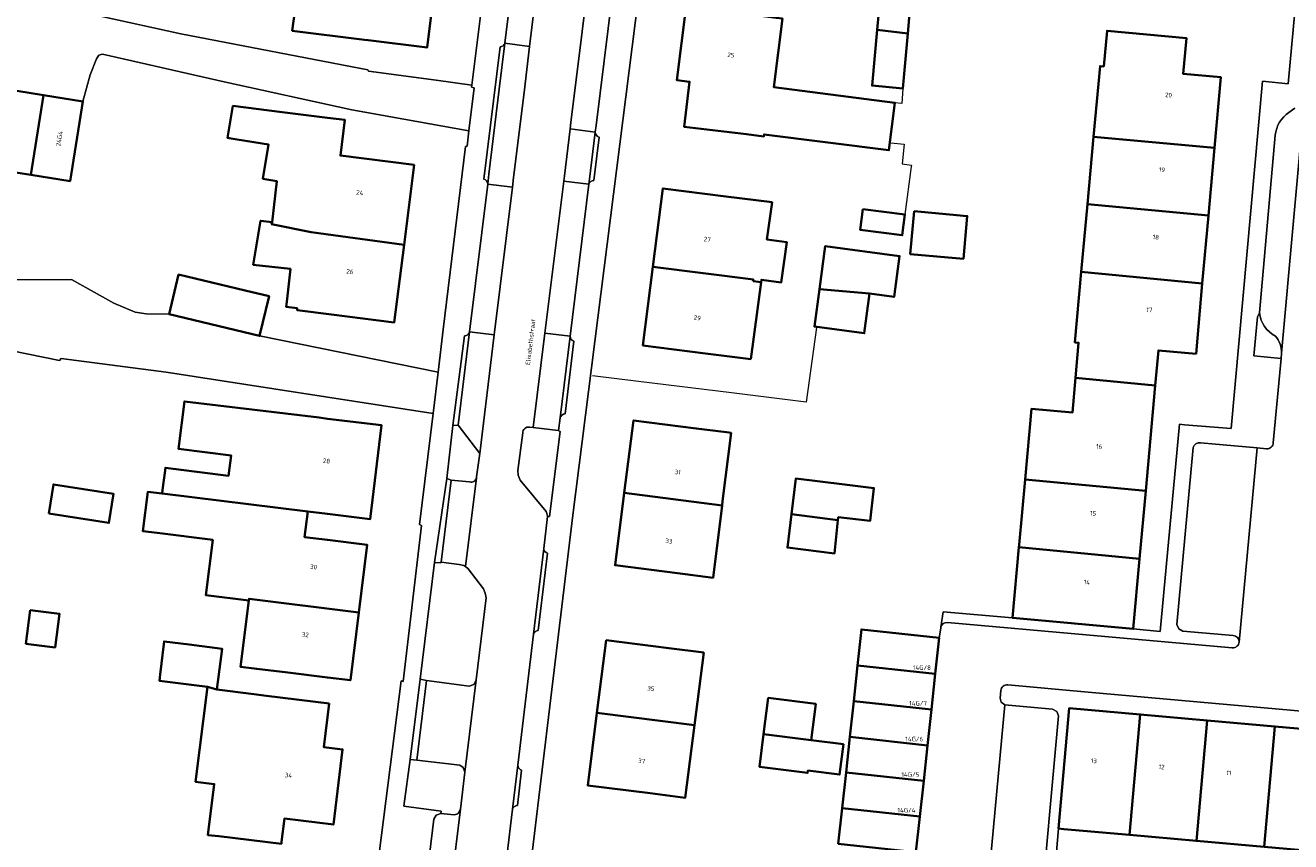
# Model space of a CAD drawing. Header units: metres. Extents: x 197700 to 204338, y 317132 to 325229.
# Tile 628 of 656: x 202976 to 203076, y 318519 to 318584. Entities that reach past the tile are written whole.
import ezdxf
from ezdxf.enums import TextEntityAlignment as Align

# ---------------------------------------------------------------- set-up
doc = ezdxf.new("R2010")
doc.units = ezdxf.units.M
for name, color, linetype, lineweight in [('B-WE-GR-BEPLANTING_CULTUUR_BODEMBEDEKKER-GV', 90, 'Continuous', 18), ('B-WE-IE-TERREINAFSCHEIDING_KUNSTMATIG_HEKWERK-G', 20, 'IE-TERREINAFSCHEIDING-KUNSTMATIG', 18), ('B-WE-OG-BEBOUWING-GV', 7, 'Continuous', 35), ('B-WE-OG-BEBOUWING-T18', 10, 'Continuous', 18), ('B-WE-OG-TERREIN_ERF-GV', 7, 'Continuous', 18), ('B-WE-OG-TOPOGRAFIE-T18', 10, 'Continuous', 18), ('B-WE-VH-ONVERHARD-GV', 252, 'Continuous', 18), ('B-WE-VH-VERHARDING_BETONSTRAATSTEEN-GV', 252, 'Continuous', 18), ('B-WE-VH-VERHARDING_GESLOTEN-GV', 252, 'Continuous', 18), ('B-WE-VH-VERHARDING_STRAATBAKSTEEN-GV', 252, 'Continuous', 18)]:
    doc.layers.add(name, color=color, linetype=linetype, lineweight=lineweight)
doc.styles.add('NLCS-ISO-M200-T18', font='NLCS-ISO.ttf', dxfattribs={"height": 0.36})
doc.linetypes.add('IE-TERREINAFSCHEIDING-KUNSTMATIG', pattern='A,4,[82,NLCS.SHX,S=0.75,R=90,X=0,Y=0],4,-2', length=10)

msp = doc.modelspace()

# ---------------------------------------------------------------- linework, layer by layer
at = {"layer": 'B-WE-GR-BEPLANTING_CULTUUR_BODEMBEDEKKER-GV'}
for points in [[(203073.963, 318560.882), (203073.797, 318560.583), (203073.511, 318557.466), (203075.674, 318557.276), (203075.71, 318557.678)], [(203011.822, 318547.796), (203011.831, 318547.871), (203012.095, 318549.735), (203010.371, 318551.972), (203009.951, 318551.952), (203009.464, 318547.734), (203009.83, 318547.613), (203011.283, 318547.471)], [(203015.508, 318551.359), (203015.104, 318548.376), (203015.145, 318547.994), (203015.298, 318547.619), (203017.363, 318545.115), (203017.417, 318544.965), (203017.467, 318544.752), (203017.463, 318544.718)], [(203017.463, 318544.718), (203017.629, 318544.734), (203018.469, 318551.483), (203018.318, 318551.564), (203016.33, 318551.787), (203016.026, 318551.82)]]:
    msp.add_lwpolyline(points, dxfattribs=at)
for points in [[(203075.225, 318559.046, -0.250497), (203073.963, 318560.882)], [(203075.71, 318557.678, 0.2037369), (203075.225, 318559.046)], [(203016.026, 318551.82, 0.4727033), (203015.508, 318551.359)], [(203011.283, 318547.471, 0.4326992), (203011.822, 318547.796)]]:
    msp.add_lwpolyline(points, format="xyb", dxfattribs=at)
for points in [[(203010.947, 318540.754), (203010.838, 318540.848), (203010.463, 318540.928), (203009.031, 318541.105), (203009.01, 318541.056), (203008.506, 318541.087), (203007.353, 318531.811), (203007.874, 318531.712), (203011.251, 318531.257), (203011.613, 318531.405), (203011.81, 318531.762), (203012.585, 318538.263), (203012.528, 318538.646), (203012.388, 318538.975), (203011.165, 318540.568)], [(203010.562, 318521.491), (203010.903, 318524.44), (203010.773, 318524.798), (203010.495, 318525.002), (203007.109, 318525.395), (203006.566, 318525.436), (203006.072, 318521.735), (203009.04, 318521.352), (203009, 318521.149), (203010.05, 318521.052), (203010.337, 318521.129)]]:
    msp.add_lwpolyline(points, close=True, dxfattribs=at)
at = {"layer": 'B-WE-IE-TERREINAFSCHEIDING_KUNSTMATIG_HEKWERK-G'}
for points in [[(203045.673, 318578.703), (203045.571, 318577.5), (203045.031, 318577.562)], [(203044.72, 318574.392), (203045.754, 318574.275), (203045.61, 318572.709), (203046.341, 318572.603), (203046.328, 318572.5)], [(203046.328, 318572.5), (203045.825, 318568.702)], [(203038.808, 318559.719), (203037.994, 318553.798), (203032.061, 318554.533)], [(203024.684, 318555.446), (203021.04, 318555.897)], [(203032.061, 318554.533), (203024.684, 318555.446)]]:
    msp.add_lwpolyline(points, dxfattribs=at)
at = {"layer": 'B-WE-OG-BEBOUWING-GV'}
for points in [[(202997.548, 318585.778), (202997.207, 318583.275), (203002.951, 318582.554), (203003.227, 318582.519), (203007.913, 318581.946), (203008.263, 318584.724), (203008.624, 318587.603), (203001.015, 318588.521), (203000.585, 318585.364)], [(203046.045, 318583.069), (203046.532, 318588.779), (203044.153, 318589.072), (203043.624, 318583.352)], [(203033.264, 318575.063), (203034.637, 318574.896), (203034.646, 318575.056), (203044.554, 318573.798), (203045.031, 318577.562), (203035.421, 318578.804), (203036.112, 318584.246), (203035.61, 318584.309), (203028.48, 318585.229), (203027.732, 318579.346), (203028.734, 318579.234), (203028.301, 318575.666)], [(203046.045, 318583.069), (203043.624, 318583.352), (203043.216, 318578.93), (203045.673, 318578.703)], [(203060.799, 318574.869), (203070.388, 318573.997), (203070.889, 318579.6), (203067.901, 318579.867), (203068.163, 318582.696), (203061.873, 318583.283), (203061.608, 318580.446), (203061.309, 318580.474)], [(202977.476, 318578.166), (202974.367, 318578.657), (202973.366, 318572.325), (202976.475, 318571.834)], [(202980.585, 318577.674), (202977.476, 318578.166), (202976.475, 318571.834), (202979.584, 318571.342)], [(202996.422, 318576.823), (202992.498, 318577.317), (202992.314, 318576.222), (202992.064, 318574.786), (202992.203, 318574.766), (202992.828, 318574.661), (202995.334, 318574.24), (202994.879, 318571.535), (202995.974, 318571.351), (202995.606, 318568.096), (202995.572, 318567.929), (202998.707, 318567.283), (203006.084, 318566.296), (203006.881, 318572.634), (203001.027, 318573.371), (203001.383, 318576.199), (203000, 318576.372)], [(203070.388, 318573.997), (203060.799, 318574.869), (203060.311, 318569.505), (203069.906, 318568.604)], [(203034.414, 318563.326), (203034.439, 318563.512), (203036.015, 318563.3), (203036.446, 318566.508), (203034.875, 318566.719), (203035.281, 318569.669), (203031.61, 318570.135), (203026.626, 318570.768), (203025.834, 318564.534), (203033.803, 318563.535), (203033.786, 318563.406)], [(203060.311, 318569.505), (203059.822, 318564.133), (203069.425, 318563.23), (203069.906, 318568.604)], [(203042.491, 318569.116), (203042.286, 318567.469), (203045.62, 318567.054), (203045.825, 318568.702)], [(203046.561, 318568.951), (203046.256, 318565.56), (203050.464, 318565.181), (203050.769, 318568.572)], [(202995.606, 318568.096), (202994.699, 318568.199), (202994.113, 318564.71), (202997.069, 318564.376), (202996.774, 318561.767), (202996.728, 318561.361), (202997.597, 318561.263), (202997.591, 318561.103), (203000.331, 318560.758), (203005.308, 318560.132), (203006.084, 318566.296), (202998.707, 318567.283), (202995.572, 318567.929)], [(203043.021, 318562.415), (203044.964, 318562.155), (203045.398, 318565.4), (203039.5, 318566.189), (203039.043, 318562.776)], [(203033.593, 318557.213), (203034.414, 318563.326), (203033.786, 318563.406), (203033.803, 318563.535), (203025.834, 318564.534), (203025.042, 318558.299), (203030.002, 318557.669)], [(202987.433, 318560.779), (202994.615, 318559.056), (202995.371, 318562.205), (202993.483, 318562.658), (202988.189, 318563.928)], [(203065.686, 318555.126), (203065.937, 318557.908), (203068.925, 318557.641), (203069.425, 318563.23), (203059.822, 318564.133), (203059.314, 318558.544), (203059.613, 318558.517), (203059.362, 318555.732)], [(203039.043, 318562.776), (203038.644, 318559.796), (203042.6, 318559.267), (203043.021, 318562.415)], [(203055.362, 318547.653), (203064.935, 318546.771), (203065.686, 318555.126), (203059.362, 318555.732), (203059.113, 318552.97), (203055.867, 318553.262)], [(202999.341, 318552.572), (202988.655, 318553.867), (202988.181, 318550.102), (202992.361, 318549.576), (202992.158, 318547.966), (202987.978, 318548.493), (202987.142, 318548.598), (202987.122, 318548.441), (202987.113, 318548.371), (202986.92, 318546.833), (202986.883, 318546.539), (202998.436, 318545.119), (203000, 318544.928), (203003.399, 318544.516), (203004.304, 318551.969), (203000, 318552.491)], [(203023.557, 318546.599), (203031.32, 318545.611), (203031.361, 318545.945), (203032.031, 318551.365), (203031.663, 318551.412), (203029.269, 318551.717), (203024.29, 318552.351)], [(202977.898, 318544.962), (202982.657, 318544.221), (202983.017, 318546.532), (202978.258, 318547.273)], [(203040.515, 318544.441), (203040.539, 318544.661), (203043.069, 318544.39), (203043.364, 318546.977), (203041.035, 318547.256), (203037.169, 318547.73), (203036.824, 318544.911)], [(203054.879, 318542.288), (203064.45, 318541.38), (203064.935, 318546.771), (203055.362, 318547.653), (203054.896, 318542.477)], [(202993.767, 318538.048), (202993.787, 318538.205), (203002.49, 318537.113), (203003.151, 318542.483), (203000, 318542.87), (202998.188, 318543.094), (202998.436, 318545.119), (202986.883, 318546.539), (202985.742, 318546.683), (202985.351, 318543.568), (202986.491, 318543.424), (202990.907, 318542.868), (202990.354, 318538.478)], [(203023.557, 318546.599), (203022.825, 318540.855), (203027.785, 318540.223), (203030.609, 318539.863), (203031.32, 318545.611)], [(203036.824, 318544.911), (203036.499, 318542.26), (203040.232, 318541.803), (203040.515, 318544.441)], [(203064.45, 318541.38), (203054.879, 318542.288), (203054.373, 318536.672), (203063.948, 318535.802)], [(202976.406, 318537.295), (202976.07, 318534.628), (202978.392, 318534.335), (202978.728, 318537.003)], [(202996.863, 318532.335), (203000, 318531.948), (203001.826, 318531.724), (203002.49, 318537.113), (202993.787, 318538.205), (202993.767, 318538.048), (202993.106, 318532.794), (202994.399, 318532.636)], [(203048.232, 318532.227), (203048.543, 318535.104), (203042.379, 318535.77), (203042.068, 318532.892)], [(202990.492, 318531.208), (202991.221, 318531.002), (202991.637, 318534.227), (202989.037, 318534.557), (202987.034, 318534.811), (202987.007, 318534.599), (202986.725, 318532.18), (202986.663, 318531.693)], [(203029.876, 318533.921), (203027.091, 318534.275), (203022.124, 318534.907), (203021.392, 318529.147), (203029.137, 318528.163)], [(203047.926, 318529.4), (203048.232, 318532.227), (203042.068, 318532.892), (203041.763, 318530.065)], [(202991.394, 318519.343), (202996.345, 318518.755), (202996.362, 318518.896), (202996.582, 318520.747), (203000.471, 318520.281), (203001.198, 318526.237), (202999.705, 318526.429), (203000.139, 318529.88), (202995.178, 318530.504), (202994.154, 318530.633), (202991.221, 318531.002), (202990.492, 318531.208), (202989.537, 318523.676), (202991.023, 318523.488), (202990.517, 318519.448)], [(203034.611, 318527.45), (203038.382, 318526.979), (203038.748, 318529.847), (203034.978, 318530.328)], [(203047.926, 318529.4), (203041.763, 318530.065), (203041.456, 318527.227), (203047.62, 318526.562)], [(203058.442, 318519.923), (203063.65, 318519.455), (203064.494, 318529.021), (203058.872, 318529.523), (203058.018, 318519.961)], [(203025.62, 318522.757), (203028.397, 318522.404), (203029.137, 318528.163), (203021.392, 318529.147), (203020.66, 318523.388)], [(203064.494, 318529.021), (203063.65, 318519.455), (203068.955, 318518.985), (203069.808, 318528.546)], [(203069.808, 318528.546), (203068.955, 318518.985), (203074.338, 318518.504), (203075.183, 318528.066)], [(203038.382, 318526.979), (203034.611, 318527.45), (203034.281, 318524.865), (203038.104, 318524.377), (203038.128, 318524.562), (203040.642, 318524.241), (203040.949, 318526.651)], [(203041.456, 318527.227), (203041.152, 318524.41), (203047.315, 318523.745), (203047.62, 318526.562)], [(203074.338, 318518.504), (203079.727, 318518.023), (203080.575, 318527.585), (203075.183, 318528.066)], [(203040.847, 318521.583), (203047.009, 318520.918), (203047.315, 318523.745), (203041.152, 318524.41)], [(203047.009, 318520.918), (203040.847, 318521.583), (203040.541, 318518.755), (203046.704, 318518.09)]]:
    msp.add_lwpolyline(points, close=True, dxfattribs=at)
at = {"layer": 'B-WE-OG-TERREIN_ERF-GV'}
for points in [[(202982.096, 318584.423), (202988.363, 318583.025), (203003.221, 318580.166), (203003.261, 318580.078), (203008.628, 318579.347), (203011.454, 318578.956), (203014.433, 318602.699)], [(203026.663, 318601.652), (203019.464, 318544.839), (203013.881, 318498.486), (203014.714, 318496.843), (203015.904, 318495.128), (203016.577, 318494.398), (203017.256, 318493.978), (203070.955, 318484.294), (203097.277, 318479.532)], [(203040.541, 318518.755), (203040.847, 318521.583), (203041.152, 318524.41), (203041.456, 318527.227), (203041.763, 318530.065), (203042.068, 318532.892), (203042.379, 318535.77), (203048.543, 318535.104), (203048.664, 318535.866), (203048.668, 318535.897), (203048.675, 318535.932), (203048.871, 318537.17), (203054.373, 318536.672), (203054.879, 318542.288), (203054.896, 318542.477), (203055.362, 318547.653), (203055.867, 318553.262), (203059.113, 318552.97), (203059.362, 318555.732), (203059.613, 318558.517), (203059.314, 318558.544), (203059.822, 318564.133), (203060.311, 318569.505), (203060.799, 318574.869), (203061.309, 318580.474), (203061.608, 318580.446), (203061.873, 318583.283), (203068.163, 318582.696), (203067.901, 318579.867), (203070.889, 318579.6), (203070.388, 318573.997), (203069.906, 318568.604), (203069.425, 318563.23), (203068.925, 318557.641), (203065.937, 318557.908), (203065.686, 318555.126), (203064.935, 318546.771), (203064.45, 318541.38), (203063.948, 318535.802), (203066.085, 318535.61), (203067.611, 318552.047), (203067.999, 318552.015), (203071.717, 318551.707), (203074.211, 318579.279), (203076.247, 318579.071), (203077.977, 318597.958)], [(203046.532, 318588.779), (203046.045, 318583.069), (203045.673, 318578.703), (203043.216, 318578.93), (203043.624, 318583.352), (203044.153, 318589.072)], [(203008.263, 318584.724), (203007.913, 318581.946), (203003.227, 318582.519), (203002.951, 318582.554), (202997.207, 318583.275), (202997.548, 318585.778)], [(203036.112, 318584.246), (203035.421, 318578.804), (203045.031, 318577.562), (203044.554, 318573.798), (203034.646, 318575.056), (203034.637, 318574.896), (203033.264, 318575.063), (203028.301, 318575.666), (203028.734, 318579.234), (203027.732, 318579.346), (203028.48, 318585.229)], [(202973.686, 318563.515), (202979.683, 318563.529), (202983.043, 318561.646), (202984.75, 318560.957), (202985.627, 318560.808), (202987.433, 318560.779), (202988.189, 318563.928), (202993.483, 318562.658), (202995.371, 318562.205), (202994.615, 318559.056), (203008.785, 318556.184), (203009.198, 318559.567), (203010.962, 318574.095), (203011.082, 318574.119), (203011.227, 318575.336), (203001.944, 318577.002), (202991.795, 318579.213), (202982.162, 318581.419), (202981.85, 318581.342), (202981.676, 318581.055), (202981.181, 318579.778), (202980.585, 318577.674), (202979.584, 318571.342), (202976.475, 318571.834), (202973.366, 318572.325)], [(203004.112, 318517.97), (203005.85, 318531.684), (203006.022, 318531.641), (203007.459, 318544.024), (203007.31, 318544.086), (203008.383, 318552.898), (202987.215, 318556.177), (202978.875, 318557.266), (202978.754, 318557.108), (202973.659, 318558.138)], [(203074.338, 318518.504), (203068.955, 318518.985), (203063.65, 318519.455), (203058.442, 318519.923), (203058.018, 318519.961), (203057.294, 318511.619)]]:
    msp.add_lwpolyline(points, dxfattribs=at)
for points in [[(202992.314, 318576.222), (202992.498, 318577.317), (202996.422, 318576.823), (203000, 318576.372), (203001.383, 318576.199), (203001.027, 318573.371), (203006.881, 318572.634), (203006.084, 318566.296), (203005.308, 318560.132), (203000.331, 318560.758), (202997.591, 318561.103), (202997.597, 318561.263), (202996.728, 318561.361), (202996.774, 318561.767), (202997.069, 318564.376), (202994.113, 318564.71), (202994.699, 318568.199), (202995.606, 318568.096), (202995.974, 318571.351), (202994.879, 318571.535), (202995.334, 318574.24), (202992.828, 318574.661), (202992.203, 318574.766), (202992.064, 318574.786)], [(203034.414, 318563.326), (203033.593, 318557.213), (203030.002, 318557.669), (203025.042, 318558.299), (203025.834, 318564.534), (203026.626, 318570.768), (203031.61, 318570.135), (203035.281, 318569.669), (203034.875, 318566.719), (203036.446, 318566.508), (203036.015, 318563.3), (203034.439, 318563.512)], [(203045.825, 318568.702), (203045.62, 318567.054), (203042.286, 318567.469), (203042.491, 318569.116)], [(203046.561, 318568.951), (203050.769, 318568.572), (203050.464, 318565.181), (203046.256, 318565.56)], [(203045.398, 318565.4), (203044.964, 318562.155), (203043.021, 318562.415), (203042.6, 318559.267), (203038.644, 318559.796), (203039.043, 318562.776), (203039.5, 318566.189)], [(203002.49, 318537.113), (203001.826, 318531.724), (203000, 318531.948), (202996.863, 318532.335), (202994.399, 318532.636), (202993.106, 318532.794), (202993.767, 318538.048), (202990.354, 318538.478), (202990.907, 318542.868), (202986.491, 318543.424), (202985.351, 318543.568), (202985.742, 318546.683), (202986.883, 318546.539), (202986.92, 318546.833), (202987.113, 318548.371), (202987.122, 318548.441), (202987.142, 318548.598), (202987.978, 318548.493), (202992.158, 318547.966), (202992.361, 318549.576), (202988.181, 318550.102), (202988.655, 318553.867), (202999.341, 318552.572), (203000, 318552.491), (203004.304, 318551.969), (203003.399, 318544.516), (203000, 318544.928), (202998.436, 318545.119), (202998.188, 318543.094), (203000, 318542.87), (203003.151, 318542.483)], [(203027.785, 318540.223), (203022.825, 318540.855), (203023.557, 318546.599), (203024.29, 318552.351), (203029.269, 318551.717), (203031.663, 318551.412), (203032.031, 318551.365), (203031.361, 318545.945), (203031.32, 318545.611), (203030.609, 318539.863)], [(202977.898, 318544.962), (202978.258, 318547.273), (202983.017, 318546.532), (202982.657, 318544.221)], [(203040.232, 318541.803), (203036.499, 318542.26), (203036.824, 318544.911), (203037.169, 318547.73), (203041.035, 318547.256), (203043.364, 318546.977), (203043.069, 318544.39), (203040.539, 318544.661), (203040.515, 318544.441)], [(202976.406, 318537.295), (202978.728, 318537.003), (202978.392, 318534.335), (202976.07, 318534.628)], [(202996.362, 318518.896), (202996.345, 318518.755), (202991.394, 318519.343), (202990.517, 318519.448), (202991.023, 318523.488), (202989.537, 318523.676), (202990.492, 318531.208), (202986.663, 318531.693), (202986.725, 318532.18), (202987.007, 318534.599), (202987.034, 318534.811), (202989.037, 318534.557), (202991.637, 318534.227), (202991.221, 318531.002), (202994.154, 318530.633), (202995.178, 318530.504), (203000.139, 318529.88), (202999.705, 318526.429), (203001.198, 318526.237), (203000.471, 318520.281), (202996.582, 318520.747)], [(203028.397, 318522.404), (203025.62, 318522.757), (203020.66, 318523.388), (203021.392, 318529.147), (203022.124, 318534.907), (203027.091, 318534.275), (203029.876, 318533.921), (203029.137, 318528.163)], [(203034.611, 318527.45), (203034.978, 318530.328), (203038.748, 318529.847), (203038.382, 318526.979), (203040.949, 318526.651), (203040.642, 318524.241), (203038.128, 318524.562), (203038.104, 318524.377), (203034.281, 318524.865)]]:
    msp.add_lwpolyline(points, close=True, dxfattribs=at)
at = {"layer": 'B-WE-VH-ONVERHARD-GV'}
msp.add_lwpolyline([(203011.454, 318578.956), (203008.628, 318579.347), (203003.261, 318580.078), (203003.221, 318580.166), (202988.363, 318583.025), (202982.096, 318584.423), (202972.089, 318586.362), (202969.197, 318586.705), (202969.198, 318586.279), (202968.148, 318579.641), (202971.257, 318579.149), (202974.367, 318578.657), (202977.476, 318578.166), (202980.585, 318577.674), (202981.181, 318579.778), (202981.676, 318581.055), (202981.85, 318581.342), (202982.162, 318581.419), (202991.795, 318579.213), (203001.944, 318577.002), (203011.227, 318575.336), (203011.636, 318578.756), (203011.433, 318578.789)], close=True, dxfattribs=at)
at = {"layer": 'B-WE-VH-VERHARDING_BETONSTRAATSTEEN-GV'}
for points in [[(203013.699, 318581.998), (203012.413, 318571.506)], [(203012.812, 318571.887), (203013.642, 318578.653), (203014.089, 318582.298)], [(203021.256, 318575.231), (203020.798, 318571.508), (203020.747, 318571.09)], [(203021.137, 318571.394), (203021.561, 318574.84)], [(203012.717, 318571.115), (203012.812, 318571.887)], [(203010.371, 318551.972), (203011.279, 318559.381)], [(203010.886, 318559.078), (203009.951, 318551.952), (203010.371, 318551.972)], [(203019.262, 318559.033), (203018.464, 318552.554)], [(203018.855, 318552.863), (203019.566, 318558.641)], [(203011.283, 318547.471), (203009.83, 318547.613), (203009.031, 318541.105), (203010.463, 318540.928), (203010.838, 318540.848), (203010.947, 318540.754), (203011.822, 318547.796)], [(203017.162, 318542.198), (203016.347, 318535.375)], [(203016.736, 318535.681), (203017.468, 318541.809)], [(203015.106, 318524.982), (203014.688, 318521.49)], [(203015.078, 318521.796), (203015.412, 318524.593)]]:
    msp.add_lwpolyline(points, dxfattribs=at)
for points in [[(203014.775, 318571.64), (203015.6, 318578.382), (203016.046, 318582.027), (203014.089, 318582.298), (203013.642, 318578.653), (203012.812, 318571.887), (203012.717, 318571.115), (203014.681, 318570.868)], [(203018.803, 318571.762), (203018.751, 318571.344), (203020.747, 318571.09), (203020.798, 318571.508), (203021.256, 318575.231), (203019.263, 318575.484)], [(203013.245, 318559.134), (203011.279, 318559.381), (203010.371, 318551.972), (203012.095, 318549.735)], [(203017.259, 318559.288), (203016.33, 318551.787), (203018.318, 318551.564), (203018.342, 318551.561), (203018.464, 318552.554), (203019.262, 318559.033)], [(203009.031, 318541.105), (203009.83, 318547.613), (203009.464, 318547.734), (203008.506, 318541.087), (203009.01, 318541.056)], [(203007.109, 318525.395), (203007.874, 318531.712), (203007.353, 318531.811), (203006.566, 318525.436)], [(203011.81, 318531.762), (203011.613, 318531.405), (203011.251, 318531.257), (203007.874, 318531.712), (203007.109, 318525.395), (203010.495, 318525.002), (203010.773, 318524.798), (203010.903, 318524.44)], [(203010.562, 318521.491), (203010.337, 318521.129), (203010.05, 318521.052), (203009, 318521.149), (203008.64, 318521.03), (203008.448, 318520.693), (203007.868, 318515.923), (203009.85, 318515.682)]]:
    msp.add_lwpolyline(points, close=True, dxfattribs=at)
for points in [[(203014.089, 318582.298, -0.2828159), (203013.699, 318581.998)], [(203021.561, 318574.84, -0.3127098), (203021.256, 318575.231)], [(203012.413, 318571.506, -0.3235351), (203012.717, 318571.115)], [(203020.747, 318571.09, -0.3157563), (203021.137, 318571.394)], [(203011.279, 318559.381, -0.3913267), (203010.886, 318559.078)], [(203019.566, 318558.641, -0.3765935), (203019.262, 318559.033)], [(203018.464, 318552.554, -0.3255976), (203018.855, 318552.863)], [(203011.822, 318547.796, -0.4326992), (203011.283, 318547.471)], [(203017.468, 318541.809, -0.3357957), (203017.162, 318542.198)], [(203016.347, 318535.375, -0.3161305), (203016.736, 318535.681)], [(203015.412, 318524.593, -0.3124147), (203015.106, 318524.982)], [(203014.688, 318521.49, -0.3213258), (203015.078, 318521.796)]]:
    msp.add_lwpolyline(points, format="xyb", dxfattribs=at)
at = {"layer": 'B-WE-VH-VERHARDING_GESLOTEN-GV'}
msp.add_lwpolyline([(203008.785, 318556.184), (202994.615, 318559.056), (202987.433, 318560.779), (202985.627, 318560.808), (202984.75, 318560.957), (202983.043, 318561.646), (202979.683, 318563.529), (202973.686, 318563.515), (202972.658, 318559.608), (202973.743, 318558.444), (202973.659, 318558.138), (202978.754, 318557.108), (202978.875, 318557.266), (202987.215, 318556.177), (203008.383, 318552.898)], close=True, dxfattribs=at)
at = {"layer": 'B-WE-VH-VERHARDING_STRAATBAKSTEEN-GV'}
for points in [[(203015.077, 318605.243), (203012.857, 318605.033), (203014.433, 318602.699), (203011.454, 318578.956), (203011.433, 318578.789), (203011.636, 318578.756), (203011.227, 318575.336), (203011.082, 318574.119), (203010.962, 318574.095), (203009.198, 318559.567), (203008.785, 318556.184), (203008.383, 318552.898), (203007.31, 318544.086), (203007.459, 318544.024), (203006.022, 318531.641), (203005.85, 318531.684), (203004.112, 318517.97), (203003.922, 318516.468), (203005.892, 318516.192), (203004.766, 318505.811), (203004.285, 318501.376)], [(203012.939, 318494.128), (203015.904, 318495.128), (203014.714, 318496.843), (203013.881, 318498.486), (203019.464, 318544.839), (203026.663, 318601.652), (203025.85, 318603.422), (203023.855, 318601.738), (203022.527, 318601.917), (203022.364, 318600.56)], [(203016.33, 318551.787), (203017.259, 318559.288), (203018.751, 318571.344), (203018.803, 318571.762), (203019.263, 318575.484), (203019.327, 318576), (203022.025, 318597.682), (203022.028, 318597.727), (203022.037, 318597.773), (203022.151, 318598.789), (203022.364, 318600.56), (203022.527, 318601.917)], [(203014.089, 318582.298), (203015.952, 318597.5), (203015.766, 318597.512), (203016.045, 318599.982), (203017.733, 318599.798)], [(203022.715, 318599.203), (203024.395, 318598.996), (203024.075, 318596.515), (203023.893, 318596.521), (203021.32, 318575.747), (203021.256, 318575.231)], [(203018.026, 318598.213), (203016.046, 318582.027), (203015.6, 318578.382), (203014.775, 318571.64), (203014.681, 318570.868), (203013.245, 318559.134), (203012.095, 318549.735), (203011.831, 318547.871), (203011.822, 318547.796), (203010.947, 318540.754), (203011.165, 318540.568), (203012.388, 318538.975), (203012.528, 318538.646), (203012.585, 318538.263), (203011.81, 318531.762), (203010.903, 318524.44), (203010.562, 318521.491), (203009.85, 318515.682), (203009.356, 318511.645), (203008.621, 318505.646), (203008.141, 318501.586), (203007.97, 318500.139)], [(203023.451, 318597.092), (203022.465, 318597.217), (203022.147, 318597.357), (203022.025, 318597.682), (203019.327, 318576), (203019.263, 318575.484), (203021.256, 318575.231), (203021.32, 318575.747), (203023.893, 318596.521)], [(203079.153, 318597.851), (203077.977, 318597.958), (203076.247, 318579.071), (203074.211, 318579.279), (203071.717, 318551.707), (203067.999, 318552.015)], [(203079.188, 318596.795), (203077.578, 318578.412), (203075.71, 318557.678), (203075.674, 318557.276), (203075.058, 318550.586)], [(203012.413, 318571.506), (203013.699, 318581.998)], [(203075.71, 318557.678), (203077.578, 318578.412)], [(203076.301, 318576.799), (203076.779, 318577.122)], [(203076.779, 318577.122), (203076.301, 318576.799)], [(203021.561, 318574.84), (203021.137, 318571.394)], [(203075.058, 318550.586), (203075.674, 318557.276), (203073.511, 318557.466), (203073.797, 318560.583), (203073.963, 318560.882), (203075.214, 318574.985)], [(203075.214, 318574.985), (203073.963, 318560.882)], [(203011.279, 318559.381), (203012.717, 318571.115)], [(203020.747, 318571.09), (203019.262, 318559.033)], [(203007.868, 318515.923), (203008.448, 318520.693), (203008.64, 318521.03), (203009, 318521.149), (203009.04, 318521.352), (203006.072, 318521.735), (203006.566, 318525.436), (203007.353, 318531.811), (203008.506, 318541.087), (203009.464, 318547.734), (203009.951, 318551.952), (203010.886, 318559.078)], [(203019.566, 318558.641), (203018.855, 318552.863)], [(203018.464, 318552.554), (203018.342, 318551.561), (203018.318, 318551.564), (203018.469, 318551.483), (203017.629, 318544.734), (203017.463, 318544.718), (203017.162, 318542.198)], [(203011.8, 318497.309), (203012.079, 318499.643), (203012.737, 318505.154), (203014.688, 318521.49), (203015.106, 318524.982), (203016.347, 318535.375), (203017.162, 318542.198), (203017.463, 318544.718), (203017.467, 318544.752), (203017.417, 318544.965), (203017.363, 318545.115), (203015.298, 318547.619), (203015.145, 318547.994), (203015.104, 318548.376), (203015.508, 318551.359)], [(203016.026, 318551.82), (203016.33, 318551.787)], [(203067.999, 318552.015), (203067.611, 318552.047), (203066.085, 318535.61), (203063.948, 318535.802), (203054.373, 318536.672), (203048.871, 318537.17), (203048.675, 318535.932)], [(203069.285, 318550.582), (203073.782, 318550.167), (203074.53, 318550.099)], [(203072.338, 318534.764), (203073.782, 318550.167), (203069.285, 318550.582)], [(203071.877, 318535.293), (203067.891, 318535.635), (203067.561, 318535.812), (203067.399, 318536.161), (203068.687, 318550.196)], [(203068.687, 318550.196), (203067.399, 318536.161), (203067.561, 318535.812), (203067.891, 318535.635), (203071.877, 318535.293)], [(203074.53, 318550.099), (203073.782, 318550.167), (203072.338, 318534.764)], [(203017.468, 318541.809), (203016.736, 318535.681)], [(203071.806, 318534.303), (203049.207, 318536.317)], [(203049.207, 318536.317), (203071.806, 318534.303)], [(203016.347, 318535.375), (203015.106, 318524.982)], [(203048.675, 318535.932), (203048.668, 318535.897), (203048.664, 318535.866), (203048.543, 318535.104), (203048.232, 318532.227), (203047.926, 318529.4), (203047.62, 318526.562), (203047.315, 318523.745), (203047.009, 318520.918), (203046.704, 318518.09), (203046.395, 318515.228), (203046.085, 318512.366), (203052.069, 318511.487), (203053.753, 318529.776), (203053.467, 318529.98), (203053.38, 318530.31), (203053.438, 318530.915)], [(203053.983, 318531.37), (203060.074, 318530.822), (203096.926, 318527.527)], [(203096.926, 318527.527), (203060.074, 318530.822), (203053.983, 318531.37)], [(203053.438, 318530.915), (203053.38, 318530.31), (203053.467, 318529.98), (203053.753, 318529.776)], [(203053.753, 318529.776), (203057.536, 318529.431), (203057.876, 318529.247), (203058.001, 318528.899), (203056.449, 318511.72), (203057.294, 318511.619), (203058.018, 318519.961), (203058.872, 318529.523), (203064.494, 318529.021), (203069.808, 318528.546), (203075.183, 318528.066), (203080.575, 318527.585), (203085.962, 318527.104), (203091.548, 318526.605), (203090.694, 318517.044), (203090.393, 318513.915), (203089.794, 318507.673), (203091.108, 318507.54)], [(203015.412, 318524.593), (203015.078, 318521.796)], [(203014.688, 318521.49), (203012.737, 318505.154)]]:
    msp.add_lwpolyline(points, dxfattribs=at)
for points in [[(203018.026, 318598.213), (203017.859, 318597.919), (203017.497, 318597.81), (203016.504, 318597.921), (203016.137, 318597.812), (203015.952, 318597.5), (203014.089, 318582.298), (203016.046, 318582.027)], [(203011.279, 318559.381), (203013.245, 318559.134), (203014.681, 318570.868), (203012.717, 318571.115)], [(203017.259, 318559.288), (203019.262, 318559.033), (203020.747, 318571.09), (203018.751, 318571.344)], [(203056.449, 318511.72), (203058.001, 318528.899), (203057.876, 318529.247), (203057.536, 318529.431), (203053.753, 318529.776), (203052.069, 318511.487), (203056.373, 318510.854)]]:
    msp.add_lwpolyline(points, close=True, dxfattribs=at)
for points in [[(203013.699, 318581.998, 0.2828159), (203014.089, 318582.298)], [(203075.214, 318574.985, -0.2243938), (203076.301, 318576.799)], [(203076.301, 318576.799, 0.2243938), (203075.214, 318574.985)], [(203021.256, 318575.231, 0.3127098), (203021.561, 318574.84)], [(203012.717, 318571.115, 0.3235351), (203012.413, 318571.506)], [(203021.137, 318571.394, 0.3157563), (203020.747, 318571.09)], [(203073.963, 318560.882, 0.250497), (203075.225, 318559.046)], [(203010.886, 318559.078, 0.3913267), (203011.279, 318559.381)], [(203019.262, 318559.033, 0.3765935), (203019.566, 318558.641)], [(203075.225, 318559.046, -0.2037369), (203075.71, 318557.678)], [(203018.855, 318552.863, 0.3255976), (203018.464, 318552.554)], [(203015.508, 318551.359, -0.4727033), (203016.026, 318551.82)], [(203068.687, 318550.196, -0.3577576), (203069.285, 318550.582)], [(203069.285, 318550.582, 0.3577576), (203068.687, 318550.196)], [(203075.058, 318550.586, -0.4187126), (203074.53, 318550.099)], [(203074.53, 318550.099, 0.4187126), (203075.058, 318550.586)], [(203017.162, 318542.198, 0.3357957), (203017.468, 318541.809)], [(203049.207, 318536.317, 0.3740484), (203048.675, 318535.932)], [(203048.675, 318535.932, -0.3740484), (203049.207, 318536.317)], [(203016.736, 318535.681, 0.3161305), (203016.347, 318535.375)], [(203072.338, 318534.764, 0.4141303), (203071.877, 318535.293)], [(203071.877, 318535.293, -0.4141303), (203072.338, 318534.764)], [(203072.338, 318534.764, -0.4158735), (203071.806, 318534.303)], [(203071.806, 318534.303, 0.4158735), (203072.338, 318534.764)], [(203053.438, 318530.915, -0.4146175), (203053.983, 318531.37)], [(203053.983, 318531.37, 0.4146175), (203053.438, 318530.915)], [(203015.106, 318524.982, 0.3124147), (203015.412, 318524.593)], [(203015.078, 318521.796, 0.3213258), (203014.688, 318521.49)]]:
    msp.add_lwpolyline(points, format="xyb", dxfattribs=at)

# ---------------------------------------------------------------- texts
at = {"layer": 'B-WE-OG-BEBOUWING-T18', "style": 'NLCS-ISO-M200-T18'}
for s, rotation, p in [('25', 352.8, (203032.02, 318581.354)), ('20', 354.9, (203066.745, 318578.172)), ('24G4', 81, (202978.73, 318574.717)), ('19', 354.9, (203066.216, 318572.253)), ('24', 352.9, (203002.572, 318570.426)), ('27', 352.8, (203030.145, 318566.727)), ('18', 354.9, (203065.738, 318566.9)), ('26', 352.9, (203001.785, 318564.168)), ('17', 354.9, (203065.221, 318561.127)), ('29', 352.8, (203029.353, 318560.493)), ('16', 354.9, (203061.235, 318550.285)), ('28', 353.1, (202999.931, 318549.143)), ('31', 352.8, (203027.799, 318548.246)), ('15', 354.9, (203060.758, 318544.986)), ('33', 352.8, (203027.102, 318542.778)), ('30', 353, (202998.904, 318540.726)), ('14', 354.9, (203060.266, 318539.512)), ('32', 353, (202998.242, 318535.347)), ('35', 352.8, (203025.67, 318531.078)), ('37', 352.8, (203024.938, 318525.318)), ('13', 354.9, (203060.817, 318525.333)), ('34', 353.1, (202996.918, 318524.187)), ('12', 354.9, (203066.196, 318524.853)), ('11', 354.9, (203071.528, 318524.377))]:
    msp.add_text(s, height=0.36, rotation=rotation, dxfattribs=at).set_placement(p, align=Align.MIDDLE)
for s, p in [('14G/8', (203047.177, 318532.729)), ('14G/7', (203046.871, 318529.902)), ('14G/6', (203046.565, 318527.064)), ('14G/5', (203046.261, 318524.247)), ('14G/4', (203045.956, 318521.42))]:
    msp.add_text(s, height=0.36, dxfattribs=at).set_placement(p, align=Align.MIDDLE)
at = {"layer": 'B-WE-OG-TOPOGRAFIE-T18', "style": 'NLCS-ISO-M200-T18'}
msp.add_text('Elisabethstraat', height=0.36, rotation=83, dxfattribs=at).set_placement((203016.116, 318558.588), align=Align.MIDDLE)

doc.saveas('drawing.dxf')
